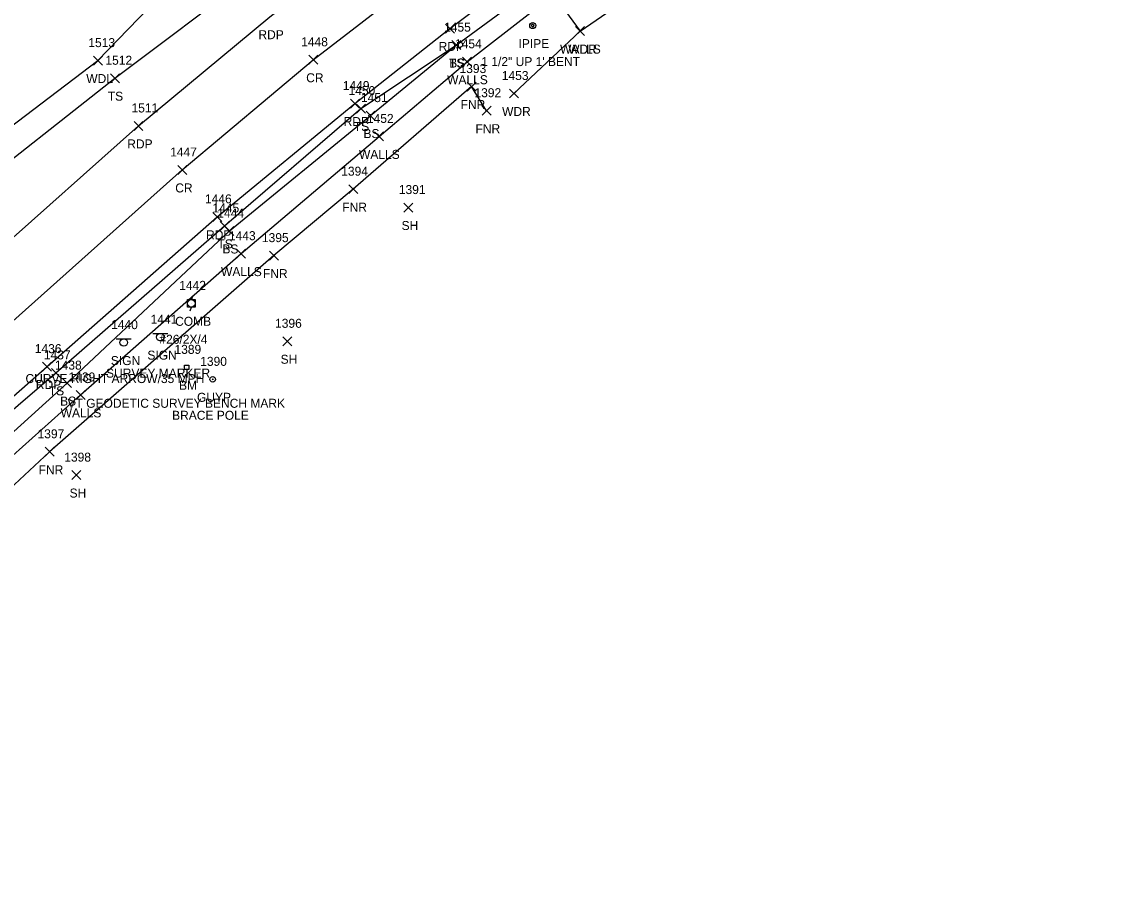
# Model space of a CAD drawing. Extents: x 1611797 to 1633212, y 298978 to 305475.
# Drawn here: x 1612900.9 to 1613144.5, y 300929.6 to 301124.4 of the extents above; entities that cross this region are included whole.
import ezdxf

# ---------------------------------------------------------------- set-up
doc = ezdxf.new("R2010")
doc.units = 0
for name, color, linetype in [('C_A', 7, 'Continuous'), ('C_C', 7, 'Continuous'), ('C_I', 7, 'Continuous'), ('CPBM', 7, 'Continuous'), ('L_A', 7, 'Continuous'), ('L_I', 7, 'Continuous'), ('L_TIC', 7, 'Continuous'), ('LAWA', 7, 'Continuous'), ('LELB', 7, 'Continuous'), ('LFNC', 7, 'Continuous'), ('LWS', 7, 'Continuous'), ('M_A', 7, 'Continuous'), ('M_C', 7, 'Continuous'), ('MPIP', 7, 'Continuous'), ('P_A', 7, 'Continuous'), ('P_I', 7, 'Continuous'), ('P_TIC', 7, 'Continuous'), ('PET', 7, 'Continuous'), ('PRC', 7, 'Continuous'), ('S_A', 7, 'Continuous'), ('S_C', 7, 'Continuous'), ('S_I', 7, 'Continuous'), ('SSGN', 7, 'Continuous'), ('U_A', 7, 'Continuous'), ('U_C', 7, 'Continuous'), ('U_I', 7, 'Continuous'), ('UP', 7, 'Continuous'), ('UPGW', 7, 'Continuous')]:
    doc.layers.add(name, color=color, linetype=linetype)

msp = doc.modelspace()

# ---------------------------------------------------------------- linework, layer by layer
at = {"layer": 'CPBM'}
for p, q in [((1612937.05, 301046.98), (1612937.05, 301047.98)), ((1612937.05, 301047.98), (1612938.05, 301047.98)), ((1612938.05, 301046.98), (1612937.05, 301046.98)), ((1612937.55, 301047.48), (1612937.55, 301047.48)), ((1612937.55, 301047.48), (1612937.55, 301047.48)), ((1612938.05, 301047.98), (1612938.05, 301046.98))]:
    msp.add_line(p, q, dxfattribs=at)
at = {"layer": 'L_TIC'}
for points in [[(1613024.16, 301121.3), (1613026.16, 301123.3)], [(1613026.16, 301121.3), (1613024.16, 301123.3)], [(1613024.16, 301121.3), (1613026.16, 301123.3)], [(1613026.16, 301121.3), (1613024.16, 301123.3)], [(1612996.58, 301118.19), (1612998.58, 301120.19)], [(1612998.58, 301118.19), (1612996.58, 301120.19)], [(1612996.58, 301118.19), (1612998.58, 301120.19)], [(1612998.58, 301118.19), (1612996.58, 301120.19)], [(1612916.8, 301114.74), (1612918.8, 301116.74)], [(1612918.8, 301114.74), (1612916.8, 301116.74)], [(1612999.01, 301114.49), (1613001.01, 301116.49)], [(1613001.01, 301114.49), (1612999.01, 301116.49)], [(1612920.59, 301110.82), (1612922.59, 301112.82)], [(1612922.59, 301110.82), (1612920.59, 301112.82)], [(1613000.01, 301108.97), (1613002.01, 301110.97)], [(1613002.01, 301108.97), (1613000.01, 301110.97)], [(1613009.43, 301107.42), (1613011.43, 301109.42)], [(1613011.43, 301107.42), (1613009.43, 301109.42)], [(1612975.38, 301104.07), (1612977.38, 301106.07)], [(1612977.38, 301104.07), (1612975.38, 301106.07)], [(1613003.34, 301103.59), (1613005.34, 301105.59)], [(1613005.34, 301103.59), (1613003.34, 301105.59)], [(1612977.5, 301102.5), (1612979.5, 301104.5)], [(1612979.5, 301102.5), (1612977.5, 301104.5)], [(1612979.4, 301097.87), (1612981.4, 301099.87)], [(1612981.4, 301097.87), (1612979.4, 301099.87)], [(1612973.67, 301086.13), (1612975.67, 301088.13)], [(1612975.67, 301086.13), (1612973.67, 301088.13)], [(1612985.93, 301082.04), (1612987.93, 301084.04)], [(1612987.93, 301082.04), (1612985.93, 301084.04)], [(1612945, 301077.94), (1612947, 301079.94)], [(1612947, 301077.94), (1612945, 301079.94)], [(1612946.09, 301076.82), (1612948.09, 301078.82)], [(1612948.09, 301076.82), (1612946.09, 301078.82)], [(1612948.68, 301071.78), (1612950.68, 301073.78)], [(1612950.68, 301071.78), (1612948.68, 301073.78)], [(1612956.01, 301071.34), (1612958.01, 301073.34)], [(1612958.01, 301071.34), (1612956.01, 301073.34)], [(1612958.99, 301052.28), (1612960.99, 301054.28)], [(1612960.99, 301052.28), (1612958.99, 301054.28)], [(1612907.46, 301045.25), (1612909.46, 301047.25)], [(1612909.46, 301045.25), (1612907.46, 301047.25)], [(1612909.94, 301042.97), (1612911.94, 301044.97)], [(1612911.94, 301042.97), (1612909.94, 301044.97)], [(1612912.96, 301040.34), (1612914.96, 301042.34)], [(1612914.96, 301040.34), (1612912.96, 301042.34)], [(1612906.05, 301027.69), (1612908.05, 301029.69)], [(1612908.05, 301027.69), (1612906.05, 301029.69)], [(1612912, 301022.5), (1612914, 301024.5)], [(1612914, 301022.5), (1612912, 301024.5)]]:
    msp.add_lwpolyline(points, dxfattribs=at)
at = {"layer": 'LAWA'}
for points in [[(1612520.74, 300765.86), (1612525.12, 300761.04), (1612548.19, 300793.82), (1612575.42, 300818.41), (1612609.49, 300842.97), (1612636.94, 300862.89), (1612662.03, 300884.55), (1612680.8, 300909.05), (1612710.16, 300938.44), (1612744.18, 300967.96), (1612778.07, 300997.71), (1612812.04, 301026.39), (1612840.57, 301055.18), (1612885.5, 301091.31), (1612917.8, 301115.74), (1612945.04, 301143.93), (1612981.93, 301163.73), (1613015.11, 301183.73), (1613044.59, 301208.79), (1613081.48, 301227.19), (1613116.05, 301241.71), (1613152.1, 301256.82)], [(1613010.43, 301108.42), (1613025.16, 301122.3), (1613047.52, 301137.72), (1613074.47, 301155.75), (1613098.24, 301171.47), (1613129.36, 301183.7), (1613169.91, 301195.98), (1613203.15, 301204.8), (1613238.68, 301209.07), (1613279.64, 301218.9), (1613319.64, 301232.35), (1613354.69, 301244.84), (1613384.93, 301252.1), (1613398.26, 301254.18), (1613397.72, 301239.77)]]:
    msp.add_lwpolyline(points, dxfattribs=at)
at = {"layer": 'LELB'}
for points in [[(1612556.39, 300782.85), (1612585.92, 300807.71), (1612616.04, 300831.67), (1612639.55, 300853.65), (1612667.54, 300878.88), (1612689.26, 300899.93), (1612719.35, 300928.8), (1612750.26, 300961.18), (1612783.35, 300991.08), (1612813.28, 301020.98), (1612847.71, 301047.45), (1612887.45, 301084.98), (1612921.59, 301111.82), (1612952.24, 301134.87), (1612986.57, 301158.76), (1613017.15, 301179.43), (1613050.39, 301197.72), (1613086.59, 301215.56), (1613120.28, 301230.23), (1613159.81, 301240.15)], [(1612831.8, 300948.34), (1612826.3, 300962.24), (1612823.08, 300968.84), (1612844.56, 300990.24), (1612874.83, 301017.47), (1612908.46, 301046.25), (1612946, 301078.94), (1612976.38, 301105.07), (1612997.58, 301119.19), (1613020.98, 301136.41), (1613045.12, 301153.67)], [(1612825.3, 300967.47), (1612846.15, 300988.31), (1612877.53, 301013.79), (1612910.94, 301043.97), (1612947.09, 301077.82), (1612978.5, 301103.5), (1612997.58, 301119.19)]]:
    msp.add_lwpolyline(points, dxfattribs=at)
at = {"layer": 'LFNC'}
msp.add_lwpolyline([(1613004.34, 301104.59), (1613001.01, 301109.97), (1612974.67, 301087.13), (1612957.01, 301072.34), (1612907.05, 301028.69), (1612865.75, 300990.22), (1612831.09, 300960.87), (1612835.35, 300951.69)], dxfattribs=at)
at = {"layer": 'LWS'}
msp.add_lwpolyline([(1612826.3, 300962.24), (1612850.87, 300984.6), (1612879.38, 301010.5), (1612913.96, 301041.34), (1612949.68, 301072.78), (1612980.4, 301098.87), (1613000.01, 301115.49), (1613019.22, 301130.45), (1613025.16, 301122.3)], dxfattribs=at)
at = {"layer": 'MPIP'}
msp.add_lwpolyline([(1613014.96, 301123.52), (1613014.62, 301123.86), (1613014.29, 301123.52), (1613014.62, 301123.19)], close=True, dxfattribs=at)
msp.add_circle((1613014.62, 301123.52), 0.667, dxfattribs=at)
at = {"layer": 'P_TIC'}
for points in [[(1612995.17, 301121.88), (1612997.17, 301123.88)], [(1612997.17, 301121.88), (1612995.17, 301123.88)], [(1612964.75, 301114.92), (1612966.75, 301116.92)], [(1612966.75, 301114.92), (1612964.75, 301116.92)], [(1612974.03, 301105.19), (1612976.03, 301107.19)], [(1612976.03, 301105.19), (1612974.03, 301107.19)], [(1612925.84, 301100.2), (1612927.84, 301102.2)], [(1612927.84, 301100.2), (1612925.84, 301102.2)], [(1612935.58, 301090.4), (1612937.58, 301092.4)], [(1612937.58, 301090.4), (1612935.58, 301092.4)], [(1612943.39, 301079.97), (1612945.39, 301081.97)], [(1612945.39, 301079.97), (1612943.39, 301081.97)], [(1612905.49, 301046.64), (1612907.49, 301048.64)], [(1612907.49, 301046.64), (1612905.49, 301048.64)]]:
    msp.add_lwpolyline(points, dxfattribs=at)
at = {"layer": 'PET'}
for points in [[(1612564.95, 300773.49), (1612594.34, 300798.76), (1612622.92, 300823.93), (1612645.9, 300844.47), (1612674.45, 300870.66), (1612697.22, 300891.5), (1612727.31, 300920.52), (1612759.71, 300950.56), (1612792.5, 300980.79), (1612822.82, 301008.42), (1612857.09, 301039.34), (1612894.74, 301072.76), (1612926.84, 301101.2), (1612956.05, 301125.51), (1612991.88, 301153.1), (1613019.68, 301172.93), (1613052.43, 301193.24), (1613088.86, 301211.54), (1613121.41, 301224.79), (1613160.56, 301237.68)], [(1612749.1, 300903.31), (1612778.06, 300930.65), (1612796.97, 300948.31), (1612802.75, 300951.18), (1612819.66, 300966.62), (1612823.78, 300972.71), (1612843.5, 300991.27), (1612873.89, 301019.05), (1612906.49, 301047.64), (1612944.39, 301080.97), (1612975.03, 301106.19), (1612996.17, 301122.88), (1613022.65, 301142.87), (1613043.92, 301156.32), (1613073.57, 301173.61), (1613093.84, 301183.73), (1613125.52, 301197.34), (1613165.46, 301210.56)]]:
    msp.add_lwpolyline(points, dxfattribs=at)
at = {"layer": 'PRC'}
msp.add_lwpolyline([(1612573.49, 300762.64), (1612603.84, 300788.89), (1612631.25, 300812.62), (1612654.29, 300833.45), (1612683.36, 300860.06), (1612710.53, 300884.99), (1612741.34, 300913.59), (1612769.43, 300940.18), (1612798.2, 300966.71), (1612834.7, 300999.98), (1612866.16, 301029.26), (1612896.79, 301055.88), (1612936.58, 301091.4), (1612965.75, 301115.92), (1612988.33, 301133.32), (1613014.65, 301152.98), (1613037.89, 301168.44), (1613066.94, 301184.86), (1613089.54, 301196.09), (1613120.36, 301208.99), (1613162.25, 301223.48)], dxfattribs=at)
at = {"layer": 'SSGN'}
for p, q in [((1612921.9, 301053.84), (1612925.23, 301053.84)), ((1612930.04, 301055.04), (1612933.37, 301055.04)), ((1612931.68, 301054.21), (1612931.68, 301054.21)), ((1612923.55, 301053), (1612923.55, 301053))]:
    msp.add_line(p, q, dxfattribs=at)
for centre in [(1612923.55, 301053), (1612931.68, 301054.21)]:
    msp.add_circle(centre, 0.833, dxfattribs=at)
at = {"layer": 'UP'}
for p, q in [((1612938.86, 301063.39), (1612938.61, 301062.56)), ((1612937.77, 301060.89), (1612937.77, 301062.56)), ((1612937.77, 301062.56), (1612939.44, 301062.56)), ((1612939.44, 301060.89), (1612937.77, 301060.89)), ((1612938.36, 301060.06), (1612938.61, 301060.89)), ((1612938.61, 301061.72), (1612938.61, 301061.72)), ((1612939.44, 301062.56), (1612939.44, 301060.89))]:
    msp.add_line(p, q, dxfattribs=at)
msp.add_circle((1612938.61, 301061.72), 0.833, dxfattribs=at)
at = {"layer": 'UPGW'}
for radius in [0.625, 0.0833]:
    msp.add_circle((1612943.36, 301044.81), radius, dxfattribs=at)

# ---------------------------------------------------------------- texts
at = {"layer": 'C_A'}
msp.add_text('BM', height=2, dxfattribs=at).set_placement((1612935.86, 301042.48))
at = {"layer": 'C_C'}
msp.add_text('VT GEODETIC SURVEY BENCH MARK', height=2, dxfattribs=at).set_placement((1612911.03, 301038.48))
at = {"layer": 'C_I'}
msp.add_text('1389', height=2, dxfattribs=at).set_placement((1612934.85, 301050.48))
at = {"layer": 'L_A'}
for s, p in [('WALLS', (1613020.71, 301117.3)), ('WDR', (1613022.52, 301117.3)), ('TS', (1612995.99, 301114.19)), ('BS', (1612996.03, 301114.19)), ('WDL', (1612915.21, 301110.74)), ('WALLS', (1612995.56, 301110.49)), ('TS', (1612920, 301106.82)), ('FNR', (1612998.55, 301104.97)), ('WDR', (1613007.8, 301103.42)), ('TS', (1612974.79, 301100.07)), ('BS', (1612976.94, 301098.5)), ('FNR', (1613001.88, 301099.59)), ('WALLS', (1612975.94, 301093.87)), ('FNR', (1612972.21, 301082.13)), ('SH', (1612985.42, 301078.04)), ('TS', (1612944.41, 301073.94)), ('BS', (1612945.53, 301072.82)), ('WALLS', (1612945.22, 301067.78)), ('FNR', (1612954.55, 301067.34)), ('SH', (1612958.48, 301048.28)), ('TS', (1612906.87, 301041.25)), ('BS', (1612909.38, 301038.97)), ('WALLS', (1612909.51, 301036.34)), ('FNR', (1612904.59, 301023.69)), ('SH', (1612911.49, 301018.5))]:
    msp.add_text(s, height=2, dxfattribs=at).set_placement(p)
at = {"layer": 'L_I'}
for s, p in [('1455', (1612994.89, 301122.19)), ('1455', (1612994.89, 301122.19)), ('1513', (1612915.67, 301118.74)), ('1454', (1612997.32, 301118.49)), ('1512', (1612919.47, 301114.82)), ('1393', (1612998.32, 301112.97)), ('1453', (1613007.74, 301111.42)), ('1450', (1612973.6, 301108.07)), ('1392', (1613001.65, 301107.59)), ('1451', (1612976.37, 301106.5)), ('1452', (1612977.7, 301101.87)), ('1394', (1612971.98, 301090.13)), ('1391', (1612984.81, 301086.04)), ('1445', (1612943.31, 301081.94)), ('1444', (1612944.39, 301080.82)), ('1443', (1612946.98, 301075.78)), ('1395', (1612954.32, 301075.34)), ('1396', (1612957.25, 301056.28)), ('1437', (1612905.76, 301049.25)), ('1438', (1612908.24, 301046.97)), ('1439', (1612911.26, 301044.34)), ('1397', (1612904.36, 301031.69)), ('1398', (1612910.31, 301026.5))]:
    msp.add_text(s, height=2, dxfattribs=at).set_placement(p)
at = {"layer": 'M_A'}
msp.add_text('IPIPE', height=2, dxfattribs=at).set_placement((1613011.46, 301118.52))
at = {"layer": 'M_C'}
msp.add_text('1 1/2" UP 1\' BENT', height=2, dxfattribs=at).set_placement((1613003.18, 301114.52))
at = {"layer": 'P_A'}
for s, p in [('RDP', (1612953.54, 301120.51)), ('RDP', (1612993.66, 301117.88)), ('CR', (1612964.18, 301110.92)), ('RDP', (1612972.52, 301101.19)), ('RDP', (1612924.33, 301096.2)), ('CR', (1612935.02, 301086.4)), ('RDP', (1612941.88, 301075.97)), ('RDP', (1612903.98, 301042.64))]:
    msp.add_text(s, height=2, dxfattribs=at).set_placement(p)
at = {"layer": 'P_I'}
for s, p in [('1448', (1612963.06, 301118.92)), ('1449', (1612972.33, 301109.19)), ('1511', (1612925.28, 301104.2)), ('1447', (1612933.89, 301094.4)), ('1446', (1612941.64, 301083.97)), ('1436', (1612903.74, 301050.64))]:
    msp.add_text(s, height=2, dxfattribs=at).set_placement(p)
at = {"layer": 'S_A'}
for p in [(1612928.82, 301049.19), (1612920.68, 301047.98)]:
    msp.add_text('SIGN', height=2, dxfattribs=at).set_placement(p)
at = {"layer": 'S_C'}
for s, p in [('SURVEY MARKER', (1612919.61, 301045.19)), ('CURVE RIGHT ARROW/35 MPH', (1612901.67, 301043.98))]:
    msp.add_text(s, height=2, dxfattribs=at).set_placement(p)
at = {"layer": 'S_I'}
for s, p in [('1441', (1612929.54, 301057.19)), ('1440', (1612920.75, 301055.98))]:
    msp.add_text(s, height=2, dxfattribs=at).set_placement(p)
at = {"layer": 'U_A'}
for s, p in [('COMB', (1612934.99, 301056.72)), ('GUYP', (1612939.87, 301039.81))]:
    msp.add_text(s, height=2, dxfattribs=at).set_placement(p)
at = {"layer": 'U_C'}
for s, p in [('#26/2X/4', (1612931.49, 301052.72)), ('BRACE POLE', (1612934.32, 301035.81))]:
    msp.add_text(s, height=2, dxfattribs=at).set_placement(p)
at = {"layer": 'U_I'}
for s, p in [('1442', (1612935.91, 301064.72)), ('1390', (1612940.58, 301047.81))]:
    msp.add_text(s, height=2, dxfattribs=at).set_placement(p)

doc.saveas('drawing.dxf')
